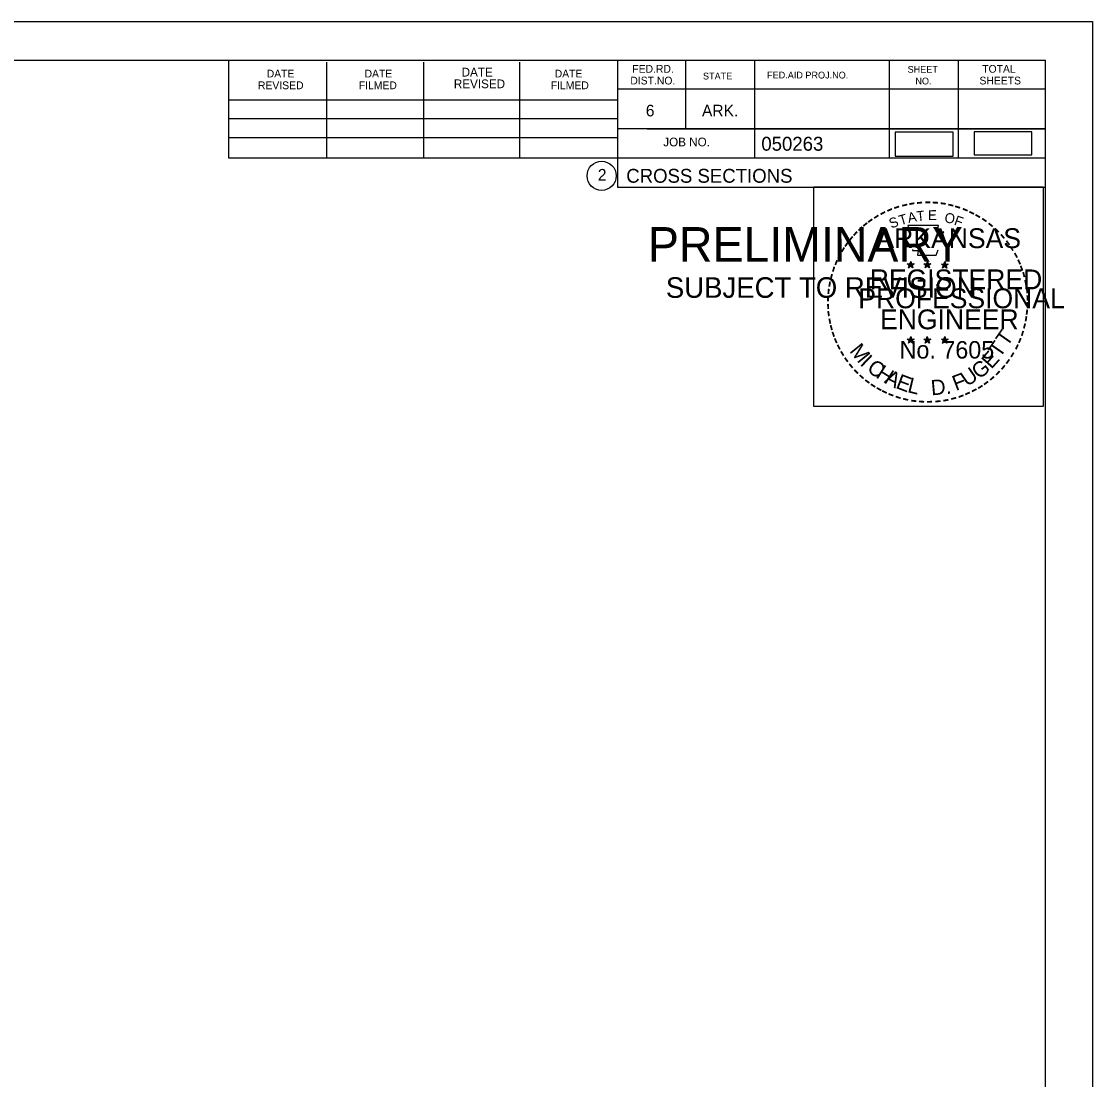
# Model space of a CAD drawing. Extents: x 1365647 to 1367999, y 387113 to 400173.
# Drawn here: x 1365949.1 to 1366057, y 400066.3 to 400173 of the extents above; entities that cross this region are included whole.
import ezdxf

# ---------------------------------------------------------------- set-up
doc = ezdxf.new("R2010")
doc.units = 0
for name, color, linetype in [('R_Border', 7, 'Continuous'), ('R_Border PE', 7, 'Continuous'), ('R_Border Prem', 7, 'Continuous'), ('R_Detour', 7, 'Continuous'), ('R_No Plot', 7, 'Continuous')]:
    doc.layers.add(name, color=color, linetype=linetype)

msp = doc.modelspace()

# ---------------------------------------------------------------- linework, layer by layer
at = {"layer": 'R_Border'}
for p, q in [((1365736.09, 400169.12), (1366052.27, 400169.12)), ((1365970.01, 400159.24), (1365970.01, 400169.12)), ((1365979.87, 400159.24), (1365979.87, 400168.92)), ((1365989.63, 400159.24), (1365989.63, 400168.92)), ((1365999.31, 400159.24), (1365999.31, 400168.92)), ((1366009.17, 400169.12), (1366009.17, 400156.32)), ((1366016.01, 400169.12), (1366016.01, 400162.18)), ((1366022.95, 400169.12), (1366022.95, 400159.24)), ((1366036.53, 400169.12), (1366036.53, 400159.24)), ((1366043.47, 400169.12), (1366043.47, 400159.24)), ((1366052.27, 399963.66), (1366052.27, 400169.12)), ((1366052.27, 400166.18), (1366009.17, 400166.18)), ((1366052.27, 400166.2), (1366052.27, 400166.2)), ((1365970.01, 400165.1), (1366009.17, 400165.1)), ((1365970.01, 400163.24), (1366009.17, 400163.24)), ((1366052.27, 400162.18), (1366009.17, 400162.18)), ((1366012.13, 400162.18), (1366052.27, 400162.18)), ((1365970.01, 400159.24), (1365970.01, 400161.3)), ((1365970.01, 400161.3), (1366009.17, 400161.3)), ((1366052.27, 400159.24), (1365970.01, 400159.24)), ((1366009.17, 400156.32), (1366052.27, 400156.32))]:
    msp.add_line(p, q, dxfattribs=at)
msp.add_circle((1366007.56, 400157.45), 1.47, dxfattribs=at)
at = {"layer": 'R_Border PE'}
for p, q in [((1366038.36, 400148.57), (1366038.71, 400148.45)), ((1366038.36, 400148.57), (1366038.61, 400148.52)), ((1366038.36, 400148.57), (1366038.59, 400148.44)), ((1366038.49, 400148.16), (1366038.71, 400148.45)), ((1366038.49, 400148.16), (1366038.62, 400148.4)), ((1366038.49, 400148.16), (1366038.7, 400148.37)), ((1366038.71, 400148.82), (1366038.66, 400148.57)), ((1366038.92, 400148.16), (1366038.7, 400148.37)), ((1366038.71, 400148.45), (1366038.71, 400148.82)), ((1366038.71, 400148.82), (1366038.75, 400148.57)), ((1366039.05, 400148.57), (1366038.71, 400148.45)), ((1366038.92, 400148.16), (1366038.71, 400148.45)), ((1366039.05, 400148.57), (1366038.77, 400148.52)), ((1366038.92, 400148.16), (1366038.78, 400148.45)), ((1366039.05, 400148.57), (1366038.85, 400148.46)), ((1366040.03, 400148.57), (1366040.38, 400148.45)), ((1366040.03, 400148.57), (1366040.28, 400148.52)), ((1366040.03, 400148.57), (1366040.26, 400148.44)), ((1366040.16, 400148.16), (1366040.38, 400148.45)), ((1366040.16, 400148.16), (1366040.29, 400148.4)), ((1366040.16, 400148.16), (1366040.37, 400148.37)), ((1366040.38, 400148.82), (1366040.33, 400148.57)), ((1366040.59, 400148.16), (1366040.37, 400148.37)), ((1366040.38, 400148.45), (1366040.38, 400148.82)), ((1366040.38, 400148.82), (1366040.42, 400148.57)), ((1366040.72, 400148.57), (1366040.38, 400148.45)), ((1366040.59, 400148.16), (1366040.38, 400148.45)), ((1366040.72, 400148.57), (1366040.44, 400148.52)), ((1366040.59, 400148.16), (1366040.45, 400148.45)), ((1366040.72, 400148.57), (1366040.52, 400148.46)), ((1366041.79, 400148.55), (1366042.14, 400148.44)), ((1366041.79, 400148.55), (1366042.04, 400148.51)), ((1366041.79, 400148.55), (1366042.03, 400148.43)), ((1366041.92, 400148.15), (1366042.14, 400148.44)), ((1366041.92, 400148.15), (1366042.05, 400148.39)), ((1366041.92, 400148.15), (1366042.14, 400148.36)), ((1366042.14, 400148.81), (1366042.1, 400148.56)), ((1366042.14, 400148.44), (1366042.14, 400148.81)), ((1366042.14, 400148.81), (1366042.19, 400148.56)), ((1366042.49, 400148.55), (1366042.14, 400148.44)), ((1366042.35, 400148.15), (1366042.14, 400148.44)), ((1366042.35, 400148.15), (1366042.14, 400148.36)), ((1366042.49, 400148.55), (1366042.2, 400148.5)), ((1366042.35, 400148.15), (1366042.22, 400148.44)), ((1366042.49, 400148.55), (1366042.28, 400148.45)), ((1366038.35, 400140.99), (1366038.7, 400140.88)), ((1366038.35, 400140.99), (1366038.61, 400140.95)), ((1366038.35, 400140.99), (1366038.59, 400140.87)), ((1366038.49, 400140.58), (1366038.7, 400140.88)), ((1366038.49, 400140.58), (1366038.61, 400140.83)), ((1366038.49, 400140.58), (1366038.7, 400140.8)), ((1366038.7, 400141.25), (1366038.66, 400140.99)), ((1366038.7, 400140.88), (1366038.7, 400141.25)), ((1366038.7, 400141.25), (1366038.75, 400141)), ((1366039.05, 400140.99), (1366038.7, 400140.88)), ((1366038.91, 400140.58), (1366038.7, 400140.88)), ((1366038.91, 400140.58), (1366038.7, 400140.8)), ((1366039.05, 400140.99), (1366038.76, 400140.94)), ((1366038.91, 400140.58), (1366038.78, 400140.88)), ((1366039.05, 400140.99), (1366038.84, 400140.89)), ((1366040.02, 400140.99), (1366040.37, 400140.88)), ((1366040.02, 400140.99), (1366040.27, 400140.95)), ((1366040.02, 400140.99), (1366040.26, 400140.87)), ((1366040.15, 400140.58), (1366040.37, 400140.88)), ((1366040.15, 400140.58), (1366040.28, 400140.83)), ((1366040.15, 400140.58), (1366040.37, 400140.8)), ((1366040.37, 400141.25), (1366040.33, 400140.99)), ((1366040.37, 400140.88), (1366040.37, 400141.25)), ((1366040.37, 400141.25), (1366040.42, 400141)), ((1366040.72, 400140.99), (1366040.37, 400140.88)), ((1366040.58, 400140.58), (1366040.37, 400140.88)), ((1366040.58, 400140.58), (1366040.37, 400140.8)), ((1366040.72, 400140.99), (1366040.43, 400140.94)), ((1366040.58, 400140.58), (1366040.45, 400140.88)), ((1366040.72, 400140.99), (1366040.51, 400140.89)), ((1366041.79, 400140.98), (1366042.14, 400140.87)), ((1366041.79, 400140.98), (1366042.04, 400140.94)), ((1366041.79, 400140.98), (1366042.03, 400140.86)), ((1366041.92, 400140.57), (1366042.14, 400140.87)), ((1366041.92, 400140.57), (1366042.05, 400140.82)), ((1366041.92, 400140.57), (1366042.14, 400140.79)), ((1366042.14, 400141.24), (1366042.1, 400140.98)), ((1366042.14, 400140.87), (1366042.14, 400141.24)), ((1366042.14, 400141.24), (1366042.19, 400140.99)), ((1366042.48, 400140.98), (1366042.14, 400140.87)), ((1366042.35, 400140.57), (1366042.14, 400140.87)), ((1366042.35, 400140.57), (1366042.14, 400140.79)), ((1366042.48, 400140.98), (1366042.2, 400140.93)), ((1366042.35, 400140.57), (1366042.21, 400140.87)), ((1366042.48, 400140.98), (1366042.28, 400140.88))]:
    msp.add_line(p, q, dxfattribs=at)
for points in [[(1366038.4, 400152.44), (1366038.67, 400151.62)], [(1366041.91, 400151.52), (1366042.05, 400151.81), (1366041.37, 400151.78), (1366041.51, 400152.44), (1366038.4, 400152.44)], [(1366038.89, 400150.02), (1366038.89, 400149.93), (1366039.45, 400149.91), (1366039.4, 400149.44), (1366041.27, 400149.44), (1366041.47, 400149.98)], [(1366038.71, 400148.82), (1366038.92, 400148.16), (1366038.36, 400148.57), (1366039.05, 400148.57), (1366038.49, 400148.16), (1366038.71, 400148.82)], [(1366040.38, 400148.82), (1366040.59, 400148.16), (1366040.03, 400148.57), (1366040.72, 400148.57), (1366040.16, 400148.16), (1366040.38, 400148.82)], [(1366042.14, 400148.81), (1366042.35, 400148.15), (1366041.79, 400148.55), (1366042.49, 400148.55), (1366041.92, 400148.15), (1366042.14, 400148.81)], [(1366038.7, 400141.25), (1366038.91, 400140.58), (1366038.35, 400140.99), (1366039.05, 400140.99), (1366038.49, 400140.58), (1366038.7, 400141.25)], [(1366040.37, 400141.25), (1366040.58, 400140.58), (1366040.02, 400140.99), (1366040.72, 400140.99), (1366040.15, 400140.58), (1366040.37, 400141.25)], [(1366042.14, 400141.24), (1366042.35, 400140.57), (1366041.79, 400140.98), (1366042.48, 400140.98), (1366041.92, 400140.57), (1366042.14, 400141.24)]]:
    msp.add_lwpolyline(points, dxfattribs=at)
for centre, radius in [((1366038.7, 400148.45), 0.172), ((1366038.7, 400148.45), 0.145), ((1366038.7, 400148.45), 0.116), ((1366038.7, 400148.45), 0.0991), ((1366038.7, 400148.45), 0.0747), ((1366038.7, 400148.45), 0.0495), ((1366038.7, 400148.45), 0.0296), ((1366040.37, 400148.45), 0.172), ((1366040.37, 400148.45), 0.145), ((1366040.37, 400148.45), 0.116), ((1366040.37, 400148.45), 0.0991), ((1366040.37, 400148.45), 0.0747), ((1366040.37, 400148.45), 0.0495), ((1366040.37, 400148.45), 0.0296), ((1366042.14, 400148.44), 0.172), ((1366042.14, 400148.44), 0.145), ((1366042.14, 400148.44), 0.116), ((1366042.14, 400148.44), 0.0991), ((1366042.14, 400148.44), 0.0747), ((1366042.14, 400148.44), 0.0495), ((1366042.14, 400148.44), 0.0296), ((1366038.7, 400140.88), 0.172), ((1366038.7, 400140.88), 0.145), ((1366038.7, 400140.88), 0.116), ((1366038.7, 400140.88), 0.0991), ((1366038.7, 400140.88), 0.0747), ((1366038.7, 400140.88), 0.0495), ((1366038.7, 400140.88), 0.0296), ((1366040.37, 400140.88), 0.172), ((1366040.37, 400140.88), 0.145), ((1366040.37, 400140.88), 0.116), ((1366040.37, 400140.88), 0.0991), ((1366040.37, 400140.88), 0.0747), ((1366040.37, 400140.88), 0.0495), ((1366040.37, 400140.88), 0.0296), ((1366042.14, 400140.87), 0.172), ((1366042.14, 400140.87), 0.145), ((1366042.14, 400140.87), 0.116), ((1366042.14, 400140.87), 0.0991), ((1366042.14, 400140.87), 0.0747), ((1366042.14, 400140.87), 0.0495), ((1366042.14, 400140.87), 0.0296)]:
    msp.add_circle(centre, radius, dxfattribs=at)
at = {"layer": 'R_Detour'}
for points in [[(1366037.15, 400159.43), (1366042.98, 400159.43), (1366042.98, 400161.86), (1366037.15, 400161.86)], [(1366045.08, 400159.58), (1366050.91, 400159.58), (1366050.91, 400161.89), (1366045.08, 400161.89)]]:
    msp.add_lwpolyline(points, close=True, dxfattribs=at)
at = {"layer": 'R_No Plot'}
msp.add_line((1365723.69, 400173.01), (1366057.03, 400173.01), dxfattribs=at)
for points in [[(1365723.69, 400173.01), (1366057.03, 400173.01), (1366057.03, 399959.68), (1365723.69, 399959.68)], [(1366028.95, 400156.35), (1366052.04, 400156.35), (1366052.04, 400134.2), (1366028.95, 400134.2)]]:
    msp.add_lwpolyline(points, close=True, dxfattribs=at)

# ---------------------------------------------------------------- texts
at = {"layer": 'R_Border'}
for s, height, p in [('FED.RD.', 0.782, (1366010.65, 400167.84)), ('SHEET', 0.684, (1366038.39, 400167.84)), ('TOTAL', 0.782, (1366045.91, 400167.84)), ('DATE', 0.782, (1365973.81, 400167.36)), ('DATE', 0.782, (1365983.67, 400167.36)), ('DATE', 0.879, (1365993.45, 400167.46)), ('DATE', 0.782, (1366002.83, 400167.36)), ('DIST.NO.', 0.782, (1366010.45, 400166.66)), ('STATE', 0.684, (1366017.77, 400167.16)), ('FED.AID PROJ.NO.', 0.684, (1366024.23, 400167.26)), ('NO.', 0.684, (1366039.17, 400166.66)), ('SHEETS', 0.782, (1366045.63, 400166.66)), ('REVISED', 0.782, (1365972.93, 400166.18)), ('FILMED', 0.782, (1365983.09, 400166.18)), ('REVISED', 0.879, (1365992.67, 400166.28)), ('FILMED', 0.782, (1366002.43, 400166.18)), ('6', 1.17, (1366012.01, 400163.44)), ('ARK.', 1.172, (1366017.67, 400163.44)), ('JOB NO.', 0.879, (1366013.77, 400160.42)), ('050263', 1.4, (1366023.65, 400159.98)), ('2', 1.17, (1366007.18, 400156.97)), ('CROSS SECTIONS', 1.4, (1366010.04, 400156.75))]:
    msp.add_text(s, height=height, rotation=360, dxfattribs=at).set_placement(p)
at = {"layer": 'R_Border PE'}
for s, height, rotation, p in [('-', 1.6, 19.1761, (1366037.15, 400153.57)), ('-', 1.6, 13.6301, (1366037.9, 400153.81)), ('-', 1.6, 10.2193, (1366038.57, 400153.97)), ('-', 1.6, 5.8968, (1366039.3, 400154.08)), ('-', 1.6, 0.1862, (1366040.07, 400154.16)), ('-', 1.6, 357.743, (1366040.8, 400154.14)), ('-', 1.6, 352.1617, (1366041.54, 400154.09)), ('-', 1.6, 347.2049, (1366042.26, 400153.97)), ('-', 1.6, 342.3362, (1366042.9, 400153.82)), ('-', 1.6, 34.0636, (1366035.28, 400152.61)), ('-', 1.6, 28.7918, (1366035.88, 400152.98)), ('-', 1.6, 24.3072, (1366036.51, 400153.3)), ('T', 1, 16.4036, (1366037.67, 400152.45)), ('A', 1, 11.2132, (1366038.49, 400152.7)), ('T', 1, 6.0228, (1366039.34, 400152.87)), ('E', 1, 0.8323, (1366040.45, 400152.98)), ('O', 1, 350.4515, (1366042.05, 400152.77)), ('F', 1, 340.0707, (1366043, 400152.54)), ('-', 1.6, 337.8551, (1366043.63, 400153.59)), ('-', 1.6, 334.1211, (1366044.26, 400153.32)), ('-', 1.6, 329.6409, (1366044.84, 400153.04)), ('-', 1.6, 42.9622, (1366033.79, 400151.42)), ('-', 1.6, 38.9507, (1366034.23, 400151.84)), ('-', 1.6, 36.2317, (1366034.7, 400152.22)), ('S', 1, 21.594, (1366036.75, 400152.12)), ('-', 1.6, 325.8627, (1366045.48, 400152.68)), ('-', 1.6, 320.5297, (1366046.09, 400152.25)), ('-', 1.6, 50.6142, (1366032.94, 400150.46)), ('-', 1.6, 48.423, (1366033.35, 400150.95)), ('ARKANSAS', 2, 360, (1366035.25, 400150.16)), ('-', 1.6, 315.5786, (1366046.69, 400151.77)), ('-', 1.6, 309.8797, (1366047.26, 400151.22)), ('-', 1.6, 58.0706, (1366032.21, 400149.37)), ('-', 1.6, 54.2325, (1366032.53, 400149.89)), ('-', 1.6, 306.6522, (1366047.79, 400150.61)), ('-', 1.4, 303.6753, (1366048.27, 400150.05)), ('-', 1.6, 62.8713, (1366031.89, 400148.75)), ('-', 1.6, 299.6684, (1366048.59, 400149.44)), ('-', 1.6, 294.6628, (1366048.92, 400148.83)), ('-', 1.6, 72.3945, (1366031.41, 400147.51)), ('-', 1.6, 67.7743, (1366031.63, 400148.14)), ('REGISTERED', 2, 360, (1366034.57, 400146.01)), ('DWB', 0.01, 360, (1366038.69, 400148.45)), ('DWB', 0.01, 360, (1366040.36, 400148.45)), ('DWB', 0.01, 360, (1366042.12, 400148.44)), ('-', 1.6, 290.5728, (1366049.17, 400148.25)), ('-', 1.6, 75.461, (1366031.22, 400146.8)), ('-', 1.6, 285.1233, (1366049.41, 400147.67)), ('-', 1.6, 280.5493, (1366049.61, 400146.93)), ('-', 1.6, 85.1863, (1366031.01, 400145.39)), ('-', 1.6, 81.2013, (1366031.09, 400146.08)), ('PROFESSIONAL', 2, 360, (1366033.42, 400144.1)), ('-', 1.6, 276.5962, (1366049.77, 400146.16)), ('-', 1.6, 89.0622, (1366030.98, 400144.69)), ('-', 1.6, 274.3301, (1366049.83, 400145.44)), ('-', 1.6, 269.9407, (1366049.86, 400144.81)), ('-', 1.6, 94.1959, (1366031.02, 400143.97)), ('-', 1.6, 98.9479, (1366031.09, 400143.3)), ('ENGINEER', 2, 360, (1366035.61, 400141.98)), ('-', 1.6, 263.5172, (1366049.84, 400144.14)), ('-', 1.6, 101.7149, (1366031.23, 400142.57)), ('-', 1.6, 255.7626, (1366049.66, 400142.81)), ('-', 1.6, 260.9953, (1366049.77, 400143.49)), ('-', 1.6, 105.4578, (1366031.39, 400141.97)), ('-', 1.6, 109.0874, (1366031.6, 400141.34)), ('T', 1.54, 55.055, (1366048.42, 400140.15)), ('-', 1.6, 252.8681, (1366049.48, 400142.09)), ('-', 1.6, 114.0643, (1366031.86, 400140.75)), ('-', 1.6, 115.7289, (1366032.16, 400140.13)), ('M', 1.54, 308.9175, (1366032.47, 400139.77)), ('No. 7605', 1.757, 360, (1366037.58, 400139.03)), ('DWB', 0.01, 360, (1366038.69, 400140.88)), ('DWB', 0.01, 360, (1366040.36, 400140.87)), ('DWB', 0.01, 360, (1366042.12, 400140.87)), ('T', 1.54, 55.055, (1366047.69, 400139.03)), ('-', 1.6, 244.6197, (1366049, 400140.79)), ('-', 1.6, 247.8887, (1366049.26, 400141.41)), ('-', 1.6, 120.4471, (1366032.52, 400139.54)), ('I', 1.54, 316.4636, (1366033.51, 400138.45)), ('E', 1.54, 48.7313, (1366046.84, 400137.9)), ('-', 1.6, 239.0712, (1366048.6, 400140.03)), ('-', 1.6, 125.8934, (1366032.92, 400138.98)), ('-', 1.6, 130.7181, (1366033.38, 400138.43)), ('C', 1.54, 324.0197, (1366034.19, 400137.83)), ('H', 1.54, 327.5342, (1366035.1, 400137.17)), ('G', 1.54, 38.2173, (1366045.59, 400136.88)), ('-', 1.6, 231.2538, (1366047.77, 400138.81)), ('-', 1.6, 233.8452, (1366048.2, 400139.38)), ('-', 1.6, 134.2238, (1366033.9, 400137.88)), ('-', 1.6, 138.9338, (1366034.43, 400137.42)), ('A', 1.54, 332.5513, (1366035.95, 400136.64)), ('E', 1.54, 339.2068, (1366037.11, 400136.08)), ('F', 1.54, 20.8202, (1366043.25, 400135.75)), ('U', 1.54, 34.4052, (1366044.39, 400136.15)), ('-', 1.6, 221.0851, (1366046.77, 400137.74)), ('-', 1.6, 225.7653, (1366047.29, 400138.25)), ('-', 1.6, 144.6463, (1366034.98, 400137.01)), ('-', 1.6, 148.0898, (1366035.54, 400136.64)), ('-', 1.6, 151.5704, (1366036.12, 400136.32)), ('L', 1.54, 346.2929, (1366038.3, 400135.65)), ('D.', 1.54, 5.2602, (1366040.8, 400135.31)), ('-', 1.6, 212.2491, (1366045.69, 400136.88)), ('-', 1.6, 215.7363, (1366046.22, 400137.27)), ('-', 1.6, 154.6002, (1366036.64, 400136.07)), ('-', 1.6, 158.5612, (1366037.27, 400135.82)), ('-', 1.6, 162.7983, (1366037.96, 400135.6)), ('-', 1.6, 167.5555, (1366038.67, 400135.44)), ('-', 1.6, 195.4743, (1366043.21, 400135.7)), ('-', 1.6, 200.7184, (1366043.89, 400135.94)), ('-', 1.6, 204.2516, (1366044.5, 400136.22)), ('-', 1.6, 207.3568, (1366045.13, 400136.54)), ('-', 1.6, 173.1155, (1366039.44, 400135.33)), ('-', 1.6, 176.5183, (1366040.19, 400135.28)), ('-', 1.6, 181.5918, (1366040.93, 400135.3)), ('-', 1.6, 185.8167, (1366041.74, 400135.37)), ('-', 1.6, 191.2858, (1366042.48, 400135.5))]:
    msp.add_text(s, height=height, rotation=rotation, dxfattribs=at).set_placement(p)
at = {"layer": 'R_Border Prem'}
for s, height, p in [('PRELIMINARY', 3.5, (1366012.23, 400148.78)), ('DWB', 0.01, (1366012.97, 400150.63)), ('SUBJECT TO REVISION', 2.0751, (1366014.03, 400145.15))]:
    msp.add_text(s, height=height, rotation=360, dxfattribs=at).set_placement(p)

doc.saveas('drawing.dxf')
